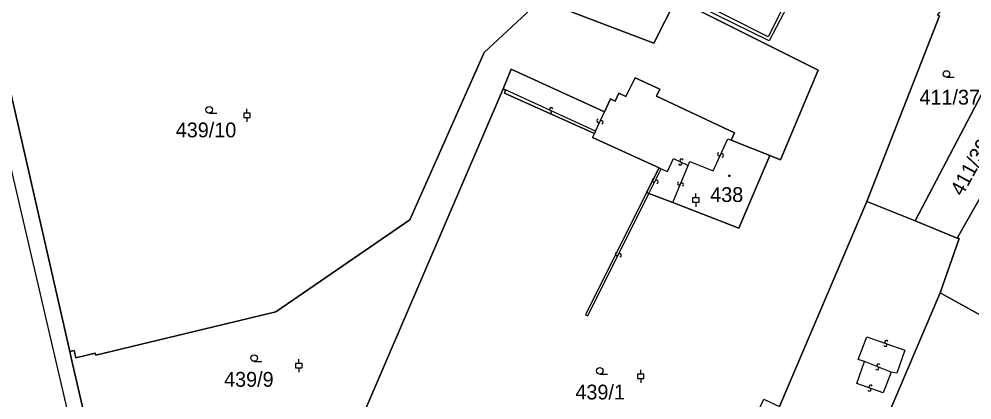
# Model space of a CAD drawing. Extents: x -600309 to -598967, y -1161267 to -1160292.
# Drawn here: x -600090 to -599980.6, y -1160759.1 to -1160715.4 of the extents above; entities that cross this region are included whole.
import ezdxf

# ---------------------------------------------------------------- set-up
doc = ezdxf.new("R2010")
doc.units = 0
for name, color, linetype in [('Level 1', 7, 'Continuous'), ('Level 13', 7, 'Continuous'), ('Level 3', 7, 'Continuous'), ('Level 4', 7, 'Continuous'), ('Level 5', 7, 'Continuous'), ('Level 60', 7, 'Continuous')]:
    doc.layers.add(name, color=color, linetype=linetype)

msp = doc.modelspace()

# ---------------------------------------------------------------- linework, layer by layer
at = {"layer": 'Level 1'}
for points in [[(-600084.21, -1160753.55), (-600092.87, -1160715.78), (-600093.6, -1160712.7)], [(-600014.56, -1160713.03), (-600017.12, -1160718.12), (-600030.15, -1160713.19), (-600036.61, -1160719.18), (-600045.17, -1160738.42), (-600060.55, -1160748.99), (-600081.22, -1160753.98), (-600081.28, -1160753.73), (-600083.52, -1160754.27), (-600083.72, -1160753.43), (-600084.21, -1160753.55)], [(-600014.56, -1160713.03), (-599998.26, -1160721.24), (-600002.58, -1160731.52), (-600003.82, -1160731.02)], [(-599992.68, -1160736.33), (-599984.33, -1160714.98), (-599984.55, -1160714.92)], [(-600064.5, -1160825.65), (-600066.77, -1160823.08), (-600068.55, -1160820.02), (-600069.52, -1160816.92), (-600071.93, -1160807.07), (-600073.69, -1160799.85), (-600074.98, -1160794.08), (-600076.01, -1160789.45), (-600076.45, -1160787.46), (-600077.36, -1160783.38), (-600079.48, -1160774.16), (-600080.17, -1160771.14), (-600080.89, -1160768.02), (-600083.96, -1160754.64), (-600084.21, -1160753.55), (-600092.87, -1160715.78)], [(-599974.35, -1160715.96), (-599976.7, -1160718.68), (-599987.12, -1160738.54)], [(-600034.44, -1160723.35), (-600033.52, -1160721.09), (-600022.81, -1160726.03)], [(-600022.81, -1160726.03), (-600022.11, -1160724.52), (-600021.58, -1160724.77), (-600021.14, -1160723.86), (-600020.35, -1160724.25), (-600019.29, -1160722.09), (-600016.45, -1160723.41), (-600016.82, -1160724.2), (-600007.87, -1160728.42), (-600008.27, -1160729.27)], [(-600050.44, -1160760.64), (-600034.44, -1160723.35)], [(-600034.17, -1160723.49), (-600034.44, -1160723.35)], [(-599972.47, -1160723.23), (-599982.3, -1160740.54)], [(-600023.94, -1160728.51), (-600034.27, -1160723.86), (-600034.17, -1160723.49)], [(-600023.94, -1160728.51), (-600024.16, -1160728.97), (-600016.54, -1160732.43)], [(-600008.27, -1160729.27), (-600003.82, -1160731.02)], [(-600003.82, -1160731.02), (-600007.36, -1160739.39), (-600014.97, -1160736.43)], [(-600016.54, -1160732.43), (-600017.97, -1160735.29)], [(-600017.97, -1160735.29), (-600017.69, -1160735.39)], [(-600014.97, -1160736.43), (-600017.69, -1160735.39)], [(-599992.68, -1160736.33), (-600002.69, -1160759.86)], [(-599987.12, -1160738.54), (-599992.68, -1160736.33)], [(-599982.3, -1160740.54), (-599987.12, -1160738.54)], [(-599984.24, -1160746.81), (-599982.07, -1160740.58), (-599982.3, -1160740.54)], [(-599984.24, -1160746.81), (-600016.13, -1160821.67)], [(-599976.72, -1160751), (-599984.24, -1160746.81)], [(-600080.89, -1160768.02), (-600083.96, -1160754.64), (-600084.21, -1160753.55)]]:
    msp.add_lwpolyline(points, dxfattribs=at)
at = {"layer": 'Level 13'}
for centre, start, end in [((-600028.92, -1160725.69), 12.5519, 245.1419), ((-600029.08, -1160726.03), 192.7663, 64.8643), ((-600023.49, -1160727.05), 102.7133, 334.8113), ((-600023.15, -1160727.21), 282.4989, 155.0889), ((-600009.65, -1160730.87), 102.976, 335.074), ((-600009.31, -1160731.03), 282.7615, 155.3515), ((-600014.11, -1160731.94), 192.7905, 65.3805), ((-600013.95, -1160731.6), 13.005, 245.103), ((-600017.15, -1160733.89), 100.9693, 333.0673), ((-600016.83, -1160734.05), 280.7548, 153.3449), ((-600014.24, -1160734.23), 104.6291, 336.7271), ((-600013.9, -1160734.37), 284.4147, 157.0047), ((-600021.37, -1160742.34), 100.7588, 332.8568), ((-600021.05, -1160742.5), 280.5443, 153.1343), ((-599990.55, -1160752.79), 197.6291, 70.2191), ((-599990.43, -1160752.45), 17.8436, 249.9416), ((-599991.34, -1160755.14), 15.8719, 248.4619), ((-599991.48, -1160755.48), 196.0863, 68.1843), ((-599992.37, -1160757.93), 198.032, 70.13), ((-599992.25, -1160757.59), 17.8175, 250.4075)]:
    msp.add_arc(centre, 0.184, start, end, dxfattribs=at)
at = {"layer": 'Level 3'}
for points in [[(-600112.23, -1160633.39), (-600113.17, -1160636.94), (-600113.02, -1160637.62), (-600112.55, -1160639.78), (-600112.27, -1160641.07), (-600070.84, -1160819.09), (-600069.76, -1160821.98), (-600068.81, -1160823.57)], [(-600011.43, -1160708.07), (-600001.41, -1160713.05), (-600003.87, -1160717.84), (-600013.89, -1160712.91), (-600011.43, -1160708.07)], [(-600011.32, -1160708.58), (-600001.93, -1160713.3), (-600004.02, -1160717.38), (-600013.33, -1160712.66), (-600011.32, -1160708.58)], [(-600023.82, -1160728.23), (-600034.17, -1160723.49)], [(-600023.82, -1160728.23), (-600022.81, -1160726.03)], [(-600023.82, -1160728.23), (-600023.94, -1160728.51)], [(-600013.18, -1160732.16), (-600012.99, -1160731.7), (-600010.31, -1160732.78), (-600008.65, -1160729.12), (-600008.27, -1160729.27)], [(-600016.28, -1160732.55), (-600015.55, -1160732.88), (-600014.88, -1160731.39), (-600013.18, -1160732.16)], [(-600017.69, -1160735.39), (-600016.28, -1160732.55)], [(-600016.54, -1160732.43), (-600016.28, -1160732.55)], [(-600014.97, -1160736.43), (-600013.18, -1160732.16)], [(-600017.97, -1160735.29), (-600025, -1160749.34), (-600024.73, -1160749.44), (-600017.69, -1160735.39)], [(-599992.95, -1160754.71), (-599993.65, -1160754.46), (-599992.67, -1160751.85), (-599988.3, -1160753.4), (-599989.22, -1160756.04), (-599989.87, -1160755.91)], [(-599989.87, -1160755.91), (-599990.8, -1160758.29), (-599993.82, -1160757.23), (-599992.95, -1160754.71)], [(-599989.87, -1160755.91), (-599992.95, -1160754.71)], [(-600003.61, -1160762.04), (-600005.5, -1160761.19), (-600004.49, -1160759.04), (-600002.69, -1160759.86)]]:
    msp.add_lwpolyline(points, dxfattribs=at)
at = {"layer": 'Level 5'}
for p, q in [((-599983.53, -1160722.04), (-599982.66, -1160722.04)), ((-600068.21, -1160726.16), (-600067.33, -1160726.16)), ((-600063.87, -1160726.16), (-600063.87, -1160725.66)), ((-600063.87, -1160726.66), (-600063.87, -1160727.16)), ((-600012.3, -1160735.91), (-600012.3, -1160735.41)), ((-600012.3, -1160736.41), (-600012.3, -1160736.91)), ((-600063.04, -1160754.68), (-600062.17, -1160754.68)), ((-600057.9, -1160754.94), (-600057.9, -1160754.44)), ((-600057.9, -1160755.44), (-600057.9, -1160755.94)), ((-600023.35, -1160756.15), (-600022.47, -1160756.15)), ((-600018.64, -1160756.16), (-600018.64, -1160755.66)), ((-600018.64, -1160756.66), (-600018.64, -1160757.16))]:
    msp.add_line(p, q, dxfattribs=at)
for points in [[(-600064.24, -1160726.66), (-600063.49, -1160726.66), (-600063.49, -1160726.16), (-600064.24, -1160726.16)], [(-600012.68, -1160736.41), (-600011.93, -1160736.41), (-600011.93, -1160735.91), (-600012.68, -1160735.91)], [(-600058.28, -1160755.44), (-600057.53, -1160755.44), (-600057.53, -1160754.94), (-600058.28, -1160754.94)], [(-600019.02, -1160756.66), (-600018.27, -1160756.66), (-600018.27, -1160756.16), (-600019.02, -1160756.16)]]:
    msp.add_lwpolyline(points, close=True, dxfattribs=at)
for centre, radius in [((-599983.53, -1160721.66), 0.375), ((-600068.21, -1160725.78), 0.375), ((-600008.45, -1160733.36), 0.09), ((-600008.45, -1160733.36), 0.0521), ((-600063.04, -1160754.3), 0.375), ((-600023.35, -1160755.77), 0.375)]:
    msp.add_circle(centre, radius, dxfattribs=at)
at = {"layer": 'Level 60'}
for points in [[(-599984.55, -1160714.92), (-599979.96, -1160708.86), (-599973.21, -1160714.58), (-599974.35, -1160715.96), (-599976.7, -1160718.68), (-599987.12, -1160738.54), (-599992.68, -1160736.33), (-599984.33, -1160714.98)], [(-599976.7, -1160718.68), (-599974.35, -1160715.96), (-599969.83, -1160719.63), (-599970.24, -1160720.15), (-599970.02, -1160720.33), (-599972.47, -1160723.23), (-599982.3, -1160740.54), (-599987.12, -1160738.54)], [(-600022.81, -1160726.03), (-600022.11, -1160724.52), (-600021.58, -1160724.77), (-600021.14, -1160723.86), (-600020.35, -1160724.25), (-600019.29, -1160722.09), (-600016.45, -1160723.41), (-600016.82, -1160724.2), (-600007.87, -1160728.42), (-600008.27, -1160729.27), (-600003.82, -1160731.02), (-600007.36, -1160739.39), (-600014.97, -1160736.43), (-600017.69, -1160735.39), (-600017.97, -1160735.29), (-600016.54, -1160732.43), (-600024.16, -1160728.97), (-600023.94, -1160728.51), (-600034.27, -1160723.86), (-600034.17, -1160723.49), (-600034.44, -1160723.35), (-600033.52, -1160721.09)], [(-599972.47, -1160723.23), (-599970.02, -1160720.33), (-599969.77, -1160720.53), (-599963.51, -1160725.89), (-599964.43, -1160726.94), (-599966.55, -1160729.32), (-599966.26, -1160729.56), (-599966.11, -1160729.73), (-599976.72, -1160751), (-599984.24, -1160746.81), (-599982.07, -1160740.58), (-599982.3, -1160740.54)], [(-599992.68, -1160736.33), (-599987.12, -1160738.54), (-599982.3, -1160740.54), (-599982.07, -1160740.58), (-599984.24, -1160746.81), (-600016.13, -1160821.67), (-600016.65, -1160821.43), (-600018.16, -1160820.73), (-600025.04, -1160817.68), (-600024.23, -1160815.68), (-600026.58, -1160814.62), (-600011.07, -1160778.88), (-600003.61, -1160762.04), (-600002.69, -1160759.86)], [(-599984.24, -1160746.81), (-599976.72, -1160751), (-599974.43, -1160752.32), (-600006.58, -1160828.23), (-600006.91, -1160829), (-600015.35, -1160825.21), (-600014.12, -1160822.47), (-600016.13, -1160821.67)]]:
    msp.add_lwpolyline(points, close=True, dxfattribs=at)
for points in [[(-600014.56, -1160713.03), (-600017.12, -1160718.12), (-600030.15, -1160713.19), (-600036.61, -1160719.18), (-600045.17, -1160738.42), (-600060.55, -1160748.99), (-600081.22, -1160753.98), (-600081.28, -1160753.73), (-600083.52, -1160754.27), (-600083.72, -1160753.43), (-600084.21, -1160753.55), (-600092.87, -1160715.78)], [(-600080.89, -1160768.02), (-600083.96, -1160754.64), (-600084.21, -1160753.55), (-600083.72, -1160753.43), (-600083.52, -1160754.27), (-600081.28, -1160753.73), (-600081.22, -1160753.98), (-600060.55, -1160748.99), (-600045.17, -1160738.42), (-600036.61, -1160719.18), (-600030.15, -1160713.19), (-600017.12, -1160718.12), (-600014.56, -1160713.03), (-599998.26, -1160721.24), (-600002.58, -1160731.52), (-600003.82, -1160731.02), (-600008.27, -1160729.27), (-600007.87, -1160728.42), (-600016.82, -1160724.2), (-600016.45, -1160723.41), (-600019.29, -1160722.09), (-600020.35, -1160724.25), (-600021.14, -1160723.86), (-600021.58, -1160724.77), (-600022.11, -1160724.52), (-600022.81, -1160726.03), (-600033.52, -1160721.09), (-600034.44, -1160723.35), (-600050.44, -1160760.64)], [(-599984.33, -1160714.98), (-599992.68, -1160736.33), (-600002.69, -1160759.86), (-600003.61, -1160762.04), (-600011.07, -1160778.88), (-600021.33, -1160773.67), (-600021.44, -1160773.99), (-600050.44, -1160760.64), (-600034.44, -1160723.35), (-600034.17, -1160723.49), (-600034.27, -1160723.86), (-600023.94, -1160728.51), (-600024.16, -1160728.97), (-600016.54, -1160732.43), (-600017.97, -1160735.29), (-600017.69, -1160735.39), (-600014.97, -1160736.43), (-600007.36, -1160739.39), (-600003.82, -1160731.02), (-600002.58, -1160731.52), (-599998.26, -1160721.24), (-600014.56, -1160713.03)], [(-600092.87, -1160715.78), (-600084.21, -1160753.55), (-600083.96, -1160754.64), (-600080.89, -1160768.02), (-600080.17, -1160771.14), (-600079.48, -1160774.16), (-600077.36, -1160783.38), (-600076.45, -1160787.46), (-600076.01, -1160789.45), (-600074.98, -1160794.08), (-600073.69, -1160799.85), (-600071.93, -1160807.07), (-600069.52, -1160816.92), (-600068.55, -1160820.02), (-600066.77, -1160823.08), (-600064.5, -1160825.65), (-600068.81, -1160823.57), (-600080.76, -1160817.79), (-600084.57, -1160815.83), (-600081.32, -1160809.83), (-600086.09, -1160789.93), (-600090.08, -1160772.05)]]:
    msp.add_lwpolyline(points, dxfattribs=at)

# ---------------------------------------------------------------- texts
at = {"layer": 'Level 4'}
for s, p in [('411/37', (-599986.63, -1160725.18)), ('439/10', (-600072.04, -1160728.94)), ('438', (-600010.66, -1160736.37)), ('439/9', (-600066.49, -1160757.6)), ('439/1', (-600026.14, -1160759.06))]:
    msp.add_text(s, height=1.7, dxfattribs=at).set_placement(p)
msp.add_text('411/39', height=1.7, rotation=61.2, dxfattribs=at).set_placement((-599981.7, -1160735.8))

doc.saveas('drawing.dxf')
